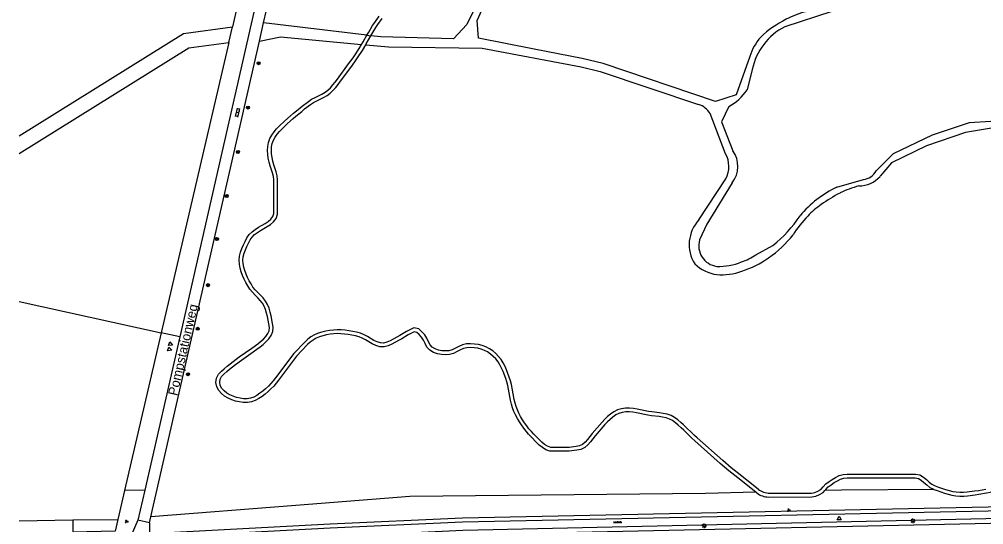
# Model space of a CAD drawing. Extents: x 128999 to 131010, y 395498 to 399007.
# Drawn here: x 129000 to 129255.1, y 396106.1 to 396239.8 of the extents above; entities that cross this region are included whole.
import ezdxf

# ---------------------------------------------------------------- set-up
doc = ezdxf.new("R2010")
doc.units = 0
for name, color, linetype in [('gg-afsc-hekwerk', 7, 'Continuous'), ('gg-anno-openbare ruimte label', 7, 'Continuous'), ('gg-knt-onverhard', 7, 'Continuous'), ('gg-knt-verharding', 7, 'Continuous'), ('gt-grn-groengrens', 7, 'Continuous'), ('gt-grn-groengrens NZ', 7, 'Continuous'), ('gt-grn-weggrens', 7, 'Continuous'), ('gt-symb-boom', 7, 'Continuous'), ('gt-symb-groenvak', 7, 'Continuous'), ('gt-symb-klinker verharding', 7, 'Continuous'), ('gt-symb-lichtmast', 7, 'Continuous'), ('gt-symb-tegel verharding', 7, 'Continuous'), ('gt-symb-waterafsluiter', 7, 'Continuous')]:
    doc.layers.add(name, color=color, linetype=linetype)

# ---------------------------------------------------------------- blocks, each defined once
blk = doc.blocks.new('gt0-GRVAK')
at = {"layer": 'gt-symb-groenvak'}
for p, q in [((-0.11, 0.19), (-0.23, 0.24)), ((-0.18, 0.15), (0.09, 0.15)), ((-0.09, 0.21), (-0.16, 0.32)), ((-0.05, 0.21), (-0.05, 0.39)), ((0, 0.21), (0.06, 0.32)), ((0.01, 0.19), (0.13, 0.24)), ((0.26, -0.05), (0.2, 0.06)), ((0.31, -0.05), (0.31, 0.13)), ((0.35, -0.05), (0.41, 0.06)), ((-0.24, -0.23), (-0.36, -0.18)), ((-0.32, -0.26), (-0.05, -0.26)), ((-0.23, -0.21), (-0.29, -0.1)), ((-0.18, -0.2), (-0.18, -0.02)), ((-0.14, -0.21), (-0.07, -0.1)), ((-0.12, -0.23), (0, -0.18)), ((0.24, -0.07), (0.12, -0.02)), ((0.17, -0.11), (0.44, -0.11)), ((0.37, -0.07), (0.49, -0.02))]:
    blk.add_line(p, q, dxfattribs=at)
blk = doc.blocks.new('gt0-WAFSL')
at = {"layer": 'gt-symb-waterafsluiter'}
for p, q in [((-0.5, -0.33), (0, 0.67)), ((0, 0.67), (0.5, -0.33)), ((0.5, -0.33), (-0.5, -0.33))]:
    blk.add_line(p, q, dxfattribs=at)
blk = doc.blocks.new('gt0-LMAST')
at = {"layer": 'gt-symb-lichtmast'}
for p, q in [((-0.18, 0.17), (-0.45, 0.44)), ((-0.01, 0.25), (-0.01, 0.62)), ((0.17, 0.17), (0.44, 0.44)), ((-0.26, 0), (-0.63, 0)), ((-0.18, -0.18), (-0.45, -0.45)), ((-0.01, -0.25), (-0.01, -0.63)), ((0.44, -0.45), (0.17, -0.18)), ((0.24, 0), (0.62, 0))]:
    blk.add_line(p, q, dxfattribs=at)
blk.add_circle((-0.01, 0), 0.25, dxfattribs=at)
blk = doc.blocks.new('gt0-TEG1')
at = {"layer": 'gt-symb-tegel verharding'}
for p, q in [((-1.12, 0), (1.12, 0)), ((-0.9, -0.25), (-0.9, 0.25)), ((-0.45, -0.25), (-0.45, 0.25)), ((0, -0.25), (0, 0.25)), ((0.45, -0.25), (0.45, 0.25)), ((0.9, -0.25), (0.9, 0.25))]:
    blk.add_line(p, q, dxfattribs=at)
blk = doc.blocks.new('gt0-KL1')
at = {"layer": 'gt-symb-klinker verharding'}
for p, q in [((-1.15, 0.3), (1.15, 0.3)), ((-1, -0.3), (-1, 0.3)), ((-0.5, 0.3), (-0.5, 0.45)), ((0, -0.3), (0, 0.3)), ((0.5, 0.3), (0.5, 0.45)), ((1, -0.3), (1, 0.3)), ((-1.15, -0.3), (1.15, -0.3)), ((-0.5, -0.45), (-0.5, -0.3)), ((0.5, -0.45), (0.5, -0.3))]:
    blk.add_line(p, q, dxfattribs=at)
blk = doc.blocks.new('gt0-BOOM')
at = {"layer": 'gt-symb-boom'}
for radius in [0.4, 0.2]:
    blk.add_circle((0, 0), radius, dxfattribs=at)

msp = doc.modelspace()

# ---------------------------------------------------------------- linework, layer by layer
at = {"layer": 'gg-afsc-hekwerk'}
for p, q in [((129000, 396165.16), (129037.51, 396156.88)), ((129037.51, 396156.88), (129027.82, 396115.14)), ((129027.82, 396115.14), (129026.03, 396107.46))]:
    msp.add_line(p, q, dxfattribs=at)
msp.add_lwpolyline([(129026.03, 396107.46), (129025.32, 396104.38), (129014.14, 396104.15)], dxfattribs=at)
at = {"layer": 'gg-knt-onverhard'}
for p, q in [((129214.93, 396241.85), (129202.49, 396237.82)), ((129091.95, 396235.55), (129064.62, 396238.82)), ((129193.89, 396226.51), (129192.53, 396221.08)), ((129186.84, 396204.22), (129182.76, 396214.83)), ((129179.8, 396186.71), (129186.9, 396197.61)), ((129216.27, 396195.35), (129223.28, 396197.43)), ((129194.85, 396177.51), (129199.36, 396179.93)), ((129195.11, 396114.48), (129194.85, 396114.68))]:
    msp.add_line(p, q, dxfattribs=at)
for points in [[(129123.73, 396249.54), (129118.4, 396238.43), (129114.83, 396234.62), (129095.65, 396235.1), (129093.03, 396235.42)], [(129193.26, 396229.95), (129189.61, 396219.8), (129184.16, 396218.01), (129154.48, 396228.07), (129148.88, 396229.37), (129136.21, 396231.92), (129121.52, 396234.8), (129121.08, 396239.48), (129124.86, 396247.72)], [(129091.95, 396235.55), (129092.44, 396236.39), (129093.48, 396238.12), (129094.05, 396238.96), (129095.2, 396240.59)], [(129093.03, 396235.42), (129093.3, 396235.88), (129094.32, 396237.58), (129094.87, 396238.39), (129096.02, 396240.03)], [(129063.53, 396234.02), (129069.13, 396235.17), (129090.54, 396233.15)], [(129090.54, 396233.15), (129090.93, 396233.79), (129091.95, 396235.55)], [(129091.65, 396233.05), (129091.79, 396233.29), (129093.03, 396235.42)], [(129194.85, 396114.68), (129190.04, 396118.46), (129188.47, 396119.71), (129187.7, 396120.35), (129185.41, 396122.31), (129178.67, 396128.28), (129177.93, 396128.97), (129175.77, 396131.06), (129175.05, 396131.74), (129174.32, 396132.4), (129173.57, 396133.03), (129172.82, 396133.61), (129172, 396134.04), (129171.12, 396134.34), (129170.19, 396134.54), (129169.23, 396134.68), (129167.23, 396134.91), (129166.23, 396135.08), (129163.29, 396135.67), (129162.33, 396135.82), (129161.37, 396135.9), (129160.42, 396135.9), (129159.5, 396135.78), (129158.62, 396135.53), (129157.8, 396135.11), (129157.03, 396134.57), (129156.3, 396133.95), (129155.6, 396133.28), (129154.93, 396132.57), (129152.32, 396129.57), (129151.08, 396127.99), (129150.39, 396127.21), (129149.58, 396126.47), (129148.56, 396125.98), (129147.5, 396125.76), (129145.5, 396125.5), (129141.45, 396125.5), (129140.37, 396125.56), (129139.31, 396125.93), (129138.38, 396126.5), (129137.56, 396127.16), (129136.82, 396127.87), (129135.4, 396129.31), (129134.71, 396130.06), (129134.06, 396130.84), (129133.43, 396131.64), (129132.83, 396132.47), (129132.28, 396133.33), (129131.76, 396134.21), (129131.28, 396135.12), (129130.85, 396136.05), (129130.47, 396137.02), (129130.18, 396138.01), (129129.95, 396139.01), (129129.43, 396141.97), (129129.23, 396142.93), (129128.99, 396143.87), (129128.69, 396144.8), (129127.98, 396146.64), (129127.59, 396147.53), (129127.15, 396148.39), (129126.64, 396149.19), (129126.05, 396149.94), (129125.39, 396150.62), (129124.67, 396151.24), (129123.89, 396151.77), (129123.06, 396152.2), (129122.18, 396152.52), (129121.26, 396152.74), (129120.31, 396152.87), (129119.35, 396152.92), (129118.42, 396152.89), (129117.54, 396152.71), (129116.69, 396152.33), (129115.81, 396151.86), (129114.86, 396151.4), (129113.8, 396151.11), (129112.72, 396151.06), (129111.66, 396151.11), (129110.61, 396151.3), (129109.58, 396151.67), (129108.62, 396152.24), (129107.85, 396153.07), (129107.33, 396154.02), (129106.92, 396154.92), (129106.44, 396155.7), (129105.79, 396156.36), (129105.16, 396156.95), (129104.49, 396157.12), (129103.76, 396156.78), (129102.91, 396156.3), (129101.19, 396155.28), (129100.31, 396154.79), (129098.52, 396153.85), (129097.56, 396153.41), (129096.48, 396153.11), (129095.34, 396153.17), (129094.29, 396153.5), (129093.34, 396153.96), (129091.59, 396154.97), (129090.74, 396155.43), (129089.88, 396155.82), (129088.98, 396156.07), (129087.04, 396156.4), (129086.07, 396156.53), (129085.1, 396156.61), (129084.14, 396156.63), (129083.18, 396156.57), (129082.21, 396156.45), (129081.25, 396156.29), (129080.31, 396156.06), (129079.4, 396155.77), (129078.53, 396155.4), (129077.71, 396154.94), (129076.96, 396154.38), (129076.28, 396153.71), (129073.36, 396150.7), (129068.6, 396144.3), (129067.98, 396143.5), (129067.3, 396142.72), (129066.58, 396141.99), (129065.82, 396141.3), (129065.03, 396140.65), (129064.21, 396140.04), (129063.36, 396139.46), (129062.44, 396138.91), (129061.41, 396138.55), (129060.33, 396138.4), (129059.26, 396138.41), (129058.21, 396138.55), (129057.2, 396138.79), (129056.2, 396139.11), (129055.23, 396139.53), (129054.32, 396140.08), (129053.48, 396140.76), (129052.75, 396141.58), (129052.22, 396142.59), (129052.01, 396143.72), (129052.14, 396144.88), (129052.69, 396145.92), (129053.48, 396146.67), (129054.23, 396147.35), (129055, 396148.01), (129055.78, 396148.65), (129056.58, 396149.27), (129058.2, 396150.46), (129061.48, 396152.75), (129063.08, 396153.93), (129063.84, 396154.54), (129064.56, 396155.18), (129065.19, 396155.88), (129065.73, 396156.63), (129066.09, 396157.41), (129066.15, 396158.26), (129066.01, 396159.19), (129065.65, 396161.13), (129065.43, 396162.08), (129065.15, 396163), (129064.8, 396163.88), (129064.34, 396164.68), (129063.75, 396165.42), (129063.08, 396166.11), (129062.37, 396166.81), (129061.65, 396167.56), (129060.99, 396168.38), (129060.45, 396169.27), (129059.95, 396170.16), (129059.49, 396171.07), (129059.07, 396172.01), (129058.71, 396172.98), (129058.41, 396173.98), (129058.21, 396175.01), (129058.15, 396176.09), (129058.26, 396177.16), (129058.52, 396178.18), (129058.87, 396179.16), (129059.28, 396180.11), (129059.72, 396181.02), (129060.2, 396181.94), (129060.82, 396182.83), (129061.6, 396183.58), (129062.44, 396184.21), (129063.3, 396184.77), (129065.01, 396185.79), (129065.81, 396186.32), (129066.51, 396186.92), (129067.04, 396187.6), (129067.31, 396188.4), (129067.34, 396189.32), (129067.34, 396197.29), (129067.25, 396198.22), (129067.02, 396199.13), (129066.35, 396201.01), (129066.07, 396202.01), (129065.88, 396203.02), (129065.74, 396204.04), (129065.67, 396205.09), (129065.72, 396206.15), (129065.92, 396207.21), (129066.29, 396208.22), (129066.8, 396209.16), (129067.4, 396210.02), (129068.08, 396210.81), (129068.79, 396211.54), (129070.26, 396212.93), (129071.76, 396214.27), (129072.52, 396214.93), (129073.29, 396215.58), (129074.86, 396216.84), (129076.48, 396218.06), (129077.34, 396218.63), (129078.25, 396219.12), (129080.04, 396219.99), (129080.88, 396220.47), (129081.63, 396221.01), (129082.3, 396221.68), (129082.94, 396222.41), (129083.55, 396223.18), (129084.15, 396223.97), (129087.12, 396227.98), (129088.28, 396229.6), (129088.84, 396230.41), (129089.91, 396232.09), (129090.54, 396233.15)], [(129195.46, 396115.48), (129189.88, 396119.86), (129188.34, 396121.12), (129186.07, 396123.06), (129179.34, 396129.03), (129178.61, 396129.7), (129175.73, 396132.47), (129174.97, 396133.15), (129174.2, 396133.81), (129173.36, 396134.45), (129172.4, 396134.96), (129171.39, 396135.3), (129170.37, 396135.53), (129169.35, 396135.67), (129167.37, 396135.9), (129166.41, 396136.06), (129163.46, 396136.65), (129162.45, 396136.81), (129161.41, 396136.9), (129160.36, 396136.9), (129159.3, 396136.77), (129158.26, 396136.46), (129157.29, 396135.98), (129156.42, 396135.36), (129155.63, 396134.7), (129154.89, 396133.98), (129154.19, 396133.24), (129151.55, 396130.2), (129150.31, 396128.64), (129149.68, 396127.92), (129149.01, 396127.31), (129148.23, 396126.93), (129147.33, 396126.74), (129145.43, 396126.5), (129141.48, 396126.5), (129140.57, 396126.55), (129139.74, 396126.84), (129138.96, 396127.31), (129138.23, 396127.91), (129137.52, 396128.59), (129136.13, 396129.99), (129135.47, 396130.72), (129134.83, 396131.47), (129134.23, 396132.24), (129133.66, 396133.04), (129133.13, 396133.86), (129132.63, 396134.7), (129132.18, 396135.56), (129131.76, 396136.44), (129131.42, 396137.34), (129131.14, 396138.26), (129130.93, 396139.21), (129130.41, 396142.16), (129130.21, 396143.16), (129129.95, 396144.16), (129129.63, 396145.13), (129128.9, 396147.02), (129128.49, 396147.96), (129128.01, 396148.89), (129127.46, 396149.77), (129126.81, 396150.6), (129126.08, 396151.35), (129125.28, 396152.04), (129124.4, 396152.63), (129123.46, 396153.11), (129122.47, 396153.48), (129121.44, 396153.73), (129120.4, 396153.87), (129119.36, 396153.92), (129118.3, 396153.89), (129117.22, 396153.67), (129116.25, 396153.22), (129115.36, 396152.75), (129114.51, 396152.34), (129113.64, 396152.11), (129112.72, 396152.06), (129111.78, 396152.11), (129110.87, 396152.27), (129110.01, 396152.58), (129109.25, 396153.03), (129108.67, 396153.66), (129108.23, 396154.47), (129107.8, 396155.39), (129107.24, 396156.32), (129106.49, 396157.08), (129105.66, 396157.86), (129104.39, 396158.18), (129103.31, 396157.67), (129102.41, 396157.17), (129100.7, 396156.14), (129099.83, 396155.67), (129098.08, 396154.75), (129097.22, 396154.36), (129096.37, 396154.12), (129095.52, 396154.16), (129094.66, 396154.43), (129093.8, 396154.84), (129092.09, 396155.84), (129091.19, 396156.33), (129090.22, 396156.76), (129089.2, 396157.04), (129088.19, 396157.23), (129087.19, 396157.39), (129086.18, 396157.52), (129085.15, 396157.61), (129084.12, 396157.63), (129083.09, 396157.56), (129082.06, 396157.44), (129081.05, 396157.27), (129080.04, 396157.03), (129079.05, 396156.71), (129078.09, 396156.3), (129077.16, 396155.78), (129076.31, 396155.14), (129075.57, 396154.41), (129072.59, 396151.35), (129067.8, 396144.91), (129067.2, 396144.13), (129066.57, 396143.4), (129065.89, 396142.71), (129065.17, 396142.05), (129064.41, 396141.43), (129063.63, 396140.85), (129062.82, 396140.3), (129062.02, 396139.83), (129061.17, 396139.53), (129060.26, 396139.4), (129059.33, 396139.41), (129058.4, 396139.54), (129057.47, 396139.75), (129056.56, 396140.05), (129055.69, 396140.42), (129054.89, 396140.9), (129054.18, 396141.49), (129053.58, 396142.15), (129053.18, 396142.92), (129053.02, 396143.76), (129053.11, 396144.58), (129053.49, 396145.31), (129054.15, 396145.94), (129054.89, 396146.6), (129055.64, 396147.24), (129056.4, 396147.87), (129057.18, 396148.48), (129058.78, 396149.65), (129061.24, 396151.36), (129062.88, 396152.53), (129063.69, 396153.13), (129064.49, 396153.77), (129065.26, 396154.47), (129065.97, 396155.25), (129066.6, 396156.12), (129067.08, 396157.16), (129067.16, 396158.3), (129067, 396159.35), (129066.63, 396161.34), (129066.4, 396162.34), (129066.09, 396163.33), (129065.7, 396164.31), (129065.17, 396165.24), (129064.51, 396166.08), (129063.79, 396166.82), (129063.08, 396167.52), (129062.4, 396168.22), (129061.81, 396168.96), (129061.31, 396169.77), (129060.84, 396170.63), (129060.39, 396171.5), (129060, 396172.39), (129059.66, 396173.29), (129059.39, 396174.21), (129059.21, 396175.14), (129059.15, 396176.06), (129059.25, 396176.98), (129059.48, 396177.89), (129059.8, 396178.8), (129060.19, 396179.69), (129060.62, 396180.57), (129061.06, 396181.42), (129061.59, 396182.18), (129062.25, 396182.82), (129063.01, 396183.39), (129063.83, 396183.92), (129065.55, 396184.94), (129066.41, 396185.52), (129067.24, 396186.22), (129067.93, 396187.12), (129068.3, 396188.22), (129068.34, 396189.3), (129068.34, 396197.33), (129068.24, 396198.39), (129067.98, 396199.42), (129067.31, 396201.31), (129067.04, 396202.23), (129066.87, 396203.18), (129066.74, 396204.15), (129066.68, 396205.1), (129066.71, 396206.03), (129066.88, 396206.94), (129067.21, 396207.8), (129067.65, 396208.63), (129068.2, 396209.4), (129068.82, 396210.14), (129069.5, 396210.84), (129070.93, 396212.2), (129072.41, 396213.52), (129073.17, 396214.17), (129074.7, 396215.43), (129075.48, 396216.05), (129077.05, 396217.24), (129077.86, 396217.77), (129078.71, 396218.23), (129080.51, 396219.11), (129081.42, 396219.62), (129082.28, 396220.25), (129083.03, 396220.99), (129083.71, 396221.77), (129084.34, 396222.57), (129084.95, 396223.37), (129087.93, 396227.39), (129089.11, 396229.03), (129089.68, 396229.86), (129090.76, 396231.56), (129091.65, 396233.05)], [(129091.65, 396233.05), (129097.71, 396232.48), (129122.42, 396232.15), (129148.62, 396227.21), (129153.67, 396225.94), (129179.71, 396217.25)], [(129187.66, 396216.75), (129185.76, 396212.69), (129188.76, 396204.98)], [(129339.24, 396190.9), (129316.82, 396200.81), (129299.94, 396208.77), (129291.62, 396210.99), (129273.08, 396211.98), (129262.73, 396213.1), (129251.24, 396212.37), (129241.48, 396209.11), (129231.14, 396204.21), (129226.65, 396199.72)], [(129338.79, 396188.76), (129315.91, 396199.09), (129299.13, 396207), (129291.36, 396209.29), (129273.02, 396210.21), (129259.31, 396211.37), (129250.33, 396209.85), (129240.01, 396206.35), (129230.72, 396201.85), (129227.71, 396198.24)], [(129188.61, 396196.56), (129181.84, 396185.61), (129179.98, 396181.41)], [(129198.55, 396114.41), (129209.53, 396114.42), (129210.42, 396114.59), (129211.27, 396114.93), (129212.03, 396115.38), (129212.63, 396116.08), (129213.34, 396116.86), (129214.2, 396117.48), (129215.05, 396118.05), (129215.92, 396118.6), (129216.88, 396119.07), (129217.93, 396119.38), (129219, 396119.46), (129237.06, 396119.46), (129238.18, 396119.29), (129239.16, 396118.7), (129239.97, 396118.04), (129240.7, 396117.37), (129241.44, 396116.8), (129242.26, 396116.38), (129243.17, 396116.05), (129245.05, 396115.42), (129245.99, 396115.14), (129246.93, 396114.9), (129247.87, 396114.74), (129248.83, 396114.65), (129249.78, 396114.66), (129250.75, 396114.75), (129252.72, 396115), (129253.7, 396115.14), (129255.65, 396115.48)], [(129213.12, 396115.11), (129213.38, 396115.42), (129214.01, 396116.11), (129214.78, 396116.66), (129215.59, 396117.21), (129216.41, 396117.73), (129217.24, 396118.14), (129218.11, 396118.39), (129219.04, 396118.46), (129236.98, 396118.46), (129237.84, 396118.33), (129238.58, 396117.88), (129239.31, 396117.28), (129240.06, 396116.6), (129240.9, 396115.95), (129241.86, 396115.47), (129241.97, 396115.43)], [(129198.2, 396113.41), (129209.63, 396113.42), (129210.71, 396113.62), (129211.71, 396114.03), (129212.68, 396114.6), (129213.12, 396115.11)], [(129241.97, 396115.43), (129242.83, 396115.11), (129244.75, 396114.47), (129245.72, 396114.17), (129246.72, 396113.92), (129247.75, 396113.74), (129248.79, 396113.65), (129249.83, 396113.66), (129250.85, 396113.76), (129252.86, 396114.01), (129253.85, 396114.15), (129255.84, 396114.5), (129257.81, 396114.9), (129260.83, 396115.59)]]:
    msp.add_lwpolyline(points, dxfattribs=at)
for centre, radius, start, end in [((129215.37, 396215.18), 27.6, 104.7328, 116.9544), ((129210.17, 396223.06), 16.64, 117.4577, 168.0221), ((129215.64, 396214.4), 28.42, 116.7424, 133.3321), ((129205.97, 396226.18), 13.25, 137.858, 163.5029), ((129182.16, 396227.82), 12.36, 296.4226, 326.9686), ((129177.76, 396211.65), 5.93, 32.4862, 70.7875), ((129183.07, 396200.87), 7.02, 322.0994, 35.8472), ((129180.7, 396200.86), 7, 332.2719, 28.629), ((129222.9, 396201.61), 4.2, 275.2834, 333.284), ((129222.05, 396203.29), 7.59, 270.2816, 318.2729), ((129228.56, 396169.53), 28.61, 115.4564, 140.3107), ((129229.31, 396169.02), 27.64, 105.1456, 116.1437), ((129233.96, 396161), 36.89, 117.1409, 126.2143), ((129225.41, 396171.49), 23.39, 124.4964, 136.0207), ((129186.76, 396180.15), 9.56, 136.6815, 212.1068), ((129177.54, 396207.1), 34.85, 308.7587, 326.3577), ((129230.99, 396166.2), 31.08, 136.1555, 147.8501), ((129181.06, 396201.44), 30.12, 304.7464, 321.6345), ((129185.22, 396179.85), 5.47, 163.4861, 212.884), ((129185.19, 396179.8), 5.42, 212.5728, 262.5519), ((129186.43, 396189.41), 14.58, 288.474, 305.3046), ((129183.16, 396198.23), 26.29, 287.6736, 304.9771), ((129186.22, 396183.24), 11.13, 227.2363, 261.1037), ((129185.01, 396190.61), 16.19, 268.1628, 291.8911), ((129185.83, 396186.78), 14.6, 264.7686, 291.325), ((129198.54, 396119.41), 5, 231.8498, 270.0155), ((129198.2, 396118.4), 4.99, 231.8474, 270.0179)]:
    msp.add_arc(centre, radius, start, end, dxfattribs=at)
at = {"layer": 'gg-knt-verharding'}
for p, q in [((129064.62, 396238.82), (129087.6, 396339.47)), ((129068.88, 396271.91), (129042.43, 396155.76)), ((129063.53, 396234.02), (129064.62, 396238.82)), ((129034.79, 396108.14), (129063.53, 396234.02)), ((129042.43, 396155.76), (129033.19, 396115.19)), ((129033.19, 396115.19), (129031.39, 396107.3)), ((129034.44, 396106.59), (129034.79, 396108.14)), ((129317.66, 396107.77), (129147.45, 396104)), ((129031.39, 396107.3), (129029.61, 396103.22)), ((129034.44, 396106.59), (129031.39, 396107.3)), ((129034.44, 396106.59), (129034.44, 396103.72))]:
    msp.add_line(p, q, dxfattribs=at)
for points in [[(129034.44, 396102.72), (129082.28, 396105.28), (129117.25, 396106.86), (129285.77, 396110.39), (129318.86, 396111.12)], [(129035.05, 396100.7), (129117.32, 396104.61), (129318.9, 396109.13)]]:
    msp.add_lwpolyline(points, dxfattribs=at)
at = {"layer": 'gt-grn-groengrens'}
for p, q in [((129064.5, 396272.7), (129056.36, 396237.77)), ((129055.39, 396233.6), (129056.36, 396237.77)), ((129055.39, 396233.6), (129037.51, 396156.88)), ((129042.43, 396155.76), (129037.51, 396156.88)), ((129033.19, 396115.19), (129027.82, 396115.14)), ((129014.16, 396107.36), (129026.03, 396107.46)), ((129000, 396107.09), (129014.16, 396107.36)), ((129014.16, 396107.36), (129014.14, 396104.15))]:
    msp.add_line(p, q, dxfattribs=at)
for points in [[(129000, 396208.96), (129043.42, 396236.06), (129056.36, 396237.77)], [(129000, 396204.24), (129044.81, 396232.21), (129055.39, 396233.6)], [(129241.97, 396115.43), (129217.47, 396115.21), (129213.12, 396115.11)], [(129194.85, 396114.68), (129181.56, 396114.37), (129103.35, 396113.58), (129073.15, 396111.15), (129034.79, 396108.14)]]:
    msp.add_lwpolyline(points, dxfattribs=at)
at = {"layer": 'gt-grn-groengrens NZ'}
msp.add_lwpolyline([(129034.44, 396103.72), (129082.23, 396106.28), (129117.22, 396107.86), (129285.75, 396111.39), (129318.83, 396112.12)], dxfattribs=at)
at = {"layer": 'gt-grn-weggrens'}
msp.add_line((129091.95, 396235.55), (129093.03, 396235.42), dxfattribs=at)

# ---------------------------------------------------------------- block references
at = {"layer": 'gt-symb-boom'}
for p in [(129063.29, 396228.16), (129060.47, 396216.44), (129057.82, 396204.69), (129054.87, 396193.04), (129052.3, 396181.67), (129049.89, 396169.45), (129047.21, 396157.91), (129044.63, 396145.9)]:
    msp.add_blockref('gt0-BOOM', p, dxfattribs=at)
at = {"layer": 'gt-symb-groenvak'}
for p in [(129203.55, 396109.95), (129028.36, 396106.96)]:
    msp.add_blockref('gt0-GRVAK', p, dxfattribs=at)
at = {"layer": 'gt-symb-klinker verharding', "rotation": 77.17287657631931}
msp.add_blockref('gt0-KL1', (129057.75, 396215.09), dxfattribs=at)
at = {"layer": 'gt-symb-lichtmast'}
for p in [(129236.37, 396107.12), (129181.16, 396105.79)]:
    msp.add_blockref('gt0-LMAST', p, dxfattribs=at)
at = {"layer": 'gt-symb-tegel verharding', "rotation": 1.2603038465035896}
msp.add_blockref('gt0-TEG1', (129158.27, 396106.73), dxfattribs=at)
at = {"layer": 'gt-symb-waterafsluiter'}
for p, rotation in [((129039.94, 396153.85), -111.40773994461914), ((129039.72, 396152.46), -111.40773994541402)]:
    msp.add_blockref('gt0-WAFSL', p, dxfattribs=dict(at, rotation=rotation))
msp.add_blockref('gt0-WAFSL', (129216.88, 396107.66), dxfattribs=at)

# ---------------------------------------------------------------- texts
at = {"layer": 'gg-anno-openbare ruimte label'}
msp.add_text('Pompstationweg', height=2.5, rotation=77.1, dxfattribs=at).set_placement((129041.75, 396140.05))

doc.saveas('drawing.dxf')
